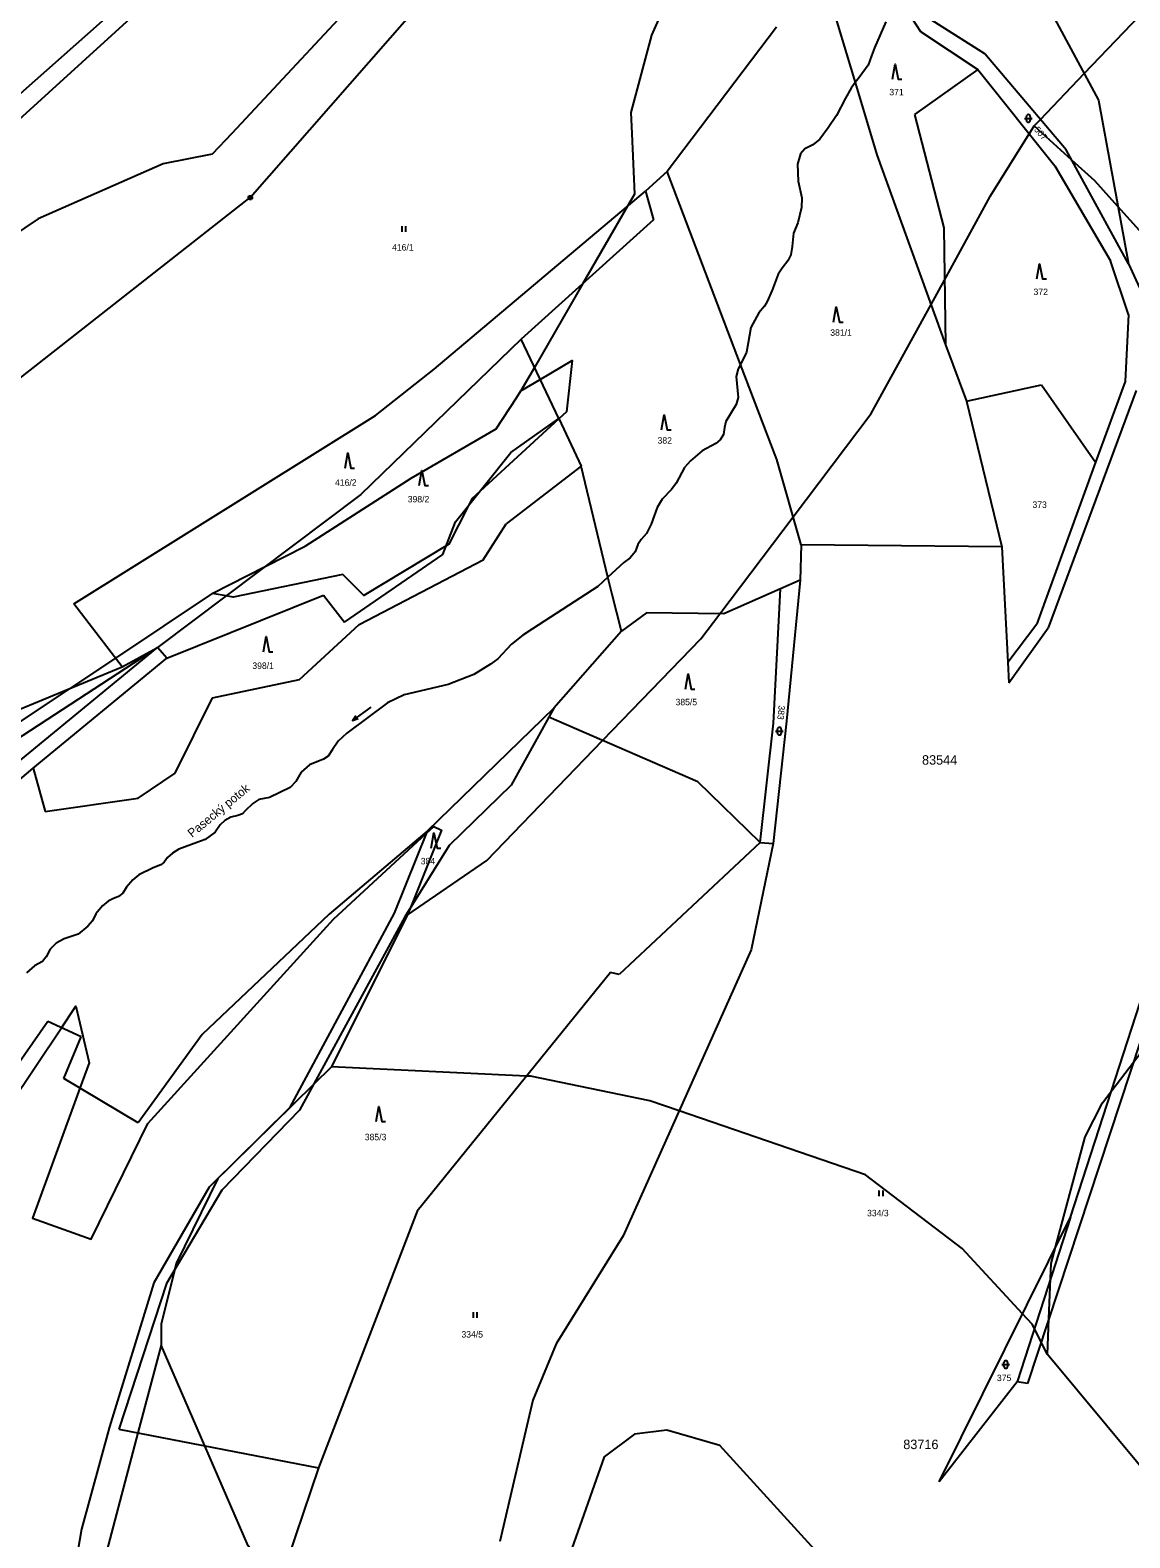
# Model space of a CAD drawing. Extents: x -547623 to -538651, y -1096714 to -1086522.
# Drawn here: x -543383.1 to -543092.7, y -1094370.9 to -1093972.7 of the extents above; entities that cross this region are included whole.
import ezdxf

# ---------------------------------------------------------------- set-up
doc = ezdxf.new("R2010")
doc.units = 0
for name, color, linetype in [('podzemní_provozovana', 7, 'Continuous'), ('Vrstva 1', 7, 'Continuous'), ('Vrstva 25', 7, 'Continuous'), ('Vrstva 33', 7, 'Continuous'), ('Vrstva 50', 7, 'Continuous'), ('Vrstva 52', 7, 'Continuous'), ('Vrstva 53', 7, 'Continuous'), ('Vrstva 83', 7, 'Continuous'), ('Vrstva 86', 7, 'Continuous')]:
    doc.layers.add(name, color=color, linetype=linetype)

msp = doc.modelspace()

# ---------------------------------------------------------------- linework, layer by layer
at = {"layer": 'Vrstva 1'}
for points in [[(-543130.85, -1093935.78), (-543101.03, -1093991.24)], [(-543324.96, -1094016.95), (-543256.67, -1093938.87)], [(-543342.45, -1093951.09), (-543429.08, -1094027.92)], [(-543342.99, -1093957.11), (-543423.32, -1094030.16)], [(-543172.37, -1093962.85), (-543165.25, -1093986.57)], [(-543153.69, -1093964.14), (-543147.99, -1093973.1)], [(-543130.99, -1093979), (-543145.92, -1093969.52)], [(-543186.06, -1093971.89), (-543214.91, -1094010.07)], [(-543147.99, -1093973.1), (-543132.85, -1093983.07)], [(-543109.53, -1094004.3), (-543130.99, -1093979)], [(-543132.85, -1093983.07), (-543149.64, -1093995.02)], [(-543132.85, -1093983.07), (-543112.51, -1094008.53)], [(-543165.25, -1093986.57), (-543159.53, -1094005.64)], [(-543101.03, -1093991.24), (-543093.09, -1094034.45)], [(-543149.64, -1093995.02), (-543141.89, -1094024.94)], [(-543159.53, -1094005.64), (-543141.38, -1094055.8)], [(-543093.09, -1094034.45), (-543109.53, -1094004.3)], [(-543214.91, -1094010.07), (-543220.59, -1094015.21)], [(-543195.53, -1094060.99), (-543214.91, -1094010.07)], [(-543112.51, -1094008.53), (-543097.82, -1094033.61)], [(-543428.09, -1094097.79), (-543324.96, -1094016.95)], [(-543276.45, -1094062.24), (-543220.59, -1094015.21)], [(-543220.59, -1094015.21), (-543218.48, -1094022.85)], [(-543218.48, -1094022.85), (-543253.45, -1094054.33)], [(-543141.89, -1094024.94), (-543141.38, -1094055.8)], [(-543093.1, -1094047.83), (-543097.82, -1094033.61)], [(-543093.09, -1094034.45), (-543086.68, -1094048.41)], [(-543093.1, -1094047.83), (-543093.96, -1094065.51)], [(-543253.45, -1094054.33), (-543295.8, -1094095.35)], [(-543243.51, -1094075.29), (-543253.45, -1094054.33)], [(-543141.38, -1094055.8), (-543135.87, -1094070.67)], [(-543185.96, -1094086.15), (-543195.53, -1094060.99)], [(-543291.88, -1094074.5), (-543276.45, -1094062.24)], [(-543093.96, -1094065.51), (-543101.77, -1094086.85)], [(-543135.87, -1094070.67), (-543116.06, -1094066.36)], [(-543116.06, -1094066.36), (-543101.77, -1094086.85)], [(-543091.07, -1094067.9), (-543114.32, -1094130.54)], [(-543135.87, -1094070.67), (-543126.5, -1094109.2)], [(-543371.53, -1094124.21), (-543291.88, -1094074.5)], [(-543256.14, -1094084.3), (-543243.51, -1094075.29)], [(-543243.51, -1094075.29), (-543237.62, -1094087.83)], [(-543270.78, -1094102.55), (-543256.14, -1094084.3)], [(-543237.62, -1094087.83), (-543257.44, -1094103.13)], [(-543230.54, -1094117.2), (-543237.62, -1094087.83)], [(-543179.49, -1094108.61), (-543185.96, -1094086.15)], [(-543101.77, -1094086.85), (-543117.29, -1094129.55)], [(-543295.8, -1094095.35), (-543349.43, -1094135.79)], [(-543274.09, -1094111.22), (-543270.78, -1094102.55)], [(-543263.44, -1094112.59), (-543257.44, -1094103.13)], [(-543179.49, -1094108.61), (-543179.76, -1094117.95)], [(-543126.5, -1094109.2), (-543179.49, -1094108.61)], [(-543126.5, -1094109.2), (-543124.97, -1094139.63)], [(-543300.07, -1094129.11), (-543274.09, -1094111.22)], [(-543296.23, -1094129.68), (-543263.44, -1094112.59)], [(-543229.44, -1094121.74), (-543230.54, -1094117.2)], [(-543226.93, -1094131.42), (-543229.44, -1094121.74)], [(-543184.94, -1094120.23), (-543199.97, -1094126.84)], [(-543186.81, -1094155.76), (-543184.94, -1094120.23)], [(-543179.76, -1094117.95), (-543184.94, -1094120.23)], [(-543179.76, -1094117.95), (-543183.41, -1094155.19)], [(-543358.82, -1094140.86), (-543371.53, -1094124.21)], [(-543346.99, -1094138.62), (-543305.6, -1094121.98)], [(-543305.6, -1094121.98), (-543300.07, -1094129.11)], [(-543311.99, -1094144.25), (-543296.23, -1094129.68)], [(-543220.31, -1094126.63), (-543226.93, -1094131.42)], [(-543199.97, -1094126.84), (-543220.31, -1094126.63)], [(-543124.97, -1094139.63), (-543117.29, -1094129.55)], [(-543226.93, -1094131.42), (-543244.83, -1094151.75)], [(-543124.69, -1094145.1), (-543114.32, -1094130.54)], [(-543472.68, -1094216.11), (-543349.43, -1094135.79)], [(-543389.52, -1094168.65), (-543349.43, -1094135.79)], [(-543358.82, -1094140.86), (-543349.43, -1094135.79)], [(-543346.99, -1094138.62), (-543349.43, -1094135.79)], [(-543408.24, -1094161.31), (-543358.82, -1094140.86)], [(-543382.27, -1094167.66), (-543346.99, -1094138.62)], [(-543124.97, -1094139.63), (-543124.69, -1094145.1)], [(-543334.95, -1094149.07), (-543311.99, -1094144.25)], [(-543344.75, -1094168.91), (-543334.95, -1094149.07)], [(-543244.83, -1094151.75), (-543278.27, -1094184.26)], [(-543244.83, -1094151.75), (-543246.17, -1094154.18)], [(-543246.17, -1094154.18), (-543256.04, -1094172.09)], [(-543206.81, -1094171.22), (-543246.17, -1094154.18)], [(-543190.32, -1094187.29), (-543186.81, -1094155.76)], [(-543183.41, -1094155.19), (-543186.88, -1094187.54)], [(-543388.21, -1094172.62), (-543382.27, -1094167.66)], [(-543382.27, -1094167.66), (-543379.13, -1094179.11)], [(-543354.6, -1094175.52), (-543344.75, -1094168.91)], [(-543256.04, -1094172.09), (-543272.42, -1094188.09)], [(-543190.32, -1094187.29), (-543206.81, -1094171.22)], [(-543379.13, -1094179.11), (-543354.6, -1094175.52)], [(-543278.27, -1094184.26), (-543304.11, -1094206.21)], [(-543278.27, -1094184.26), (-543287, -1094205.89)], [(-543272.42, -1094188.09), (-543284.14, -1094206.87)], [(-543190.32, -1094187.29), (-543227.55, -1094222.12)], [(-543186.88, -1094187.54), (-543192.68, -1094215.59)], [(-543190.32, -1094187.29), (-543186.88, -1094187.54)], [(-543073.66, -1094190.24), (-543119.72, -1094330.12)], [(-543108.39, -1094286.21), (-543077.13, -1094189.91)], [(-543304.11, -1094206.21), (-543337.63, -1094237.98)], [(-543287, -1094205.89), (-543314.6, -1094257.37)], [(-543284.14, -1094206.87), (-543311.94, -1094257.95)], [(-543192.68, -1094215.59), (-543226.54, -1094291.12)], [(-543229.84, -1094221.6), (-543280.94, -1094284.68)], [(-543227.55, -1094222.12), (-543229.84, -1094221.6)], [(-543378.41, -1094234.58), (-543393.29, -1094255.78)], [(-543369.6, -1094238.61), (-543378.41, -1094234.58)], [(-543374.21, -1094249.59), (-543369.6, -1094238.61)], [(-543337.63, -1094237.98), (-543354.59, -1094261.28)], [(-543354.59, -1094261.28), (-543374.21, -1094249.59)], [(-543314.6, -1094257.37), (-543335.8, -1094278.28)], [(-543311.94, -1094257.95), (-543332.43, -1094279.11)], [(-543335.8, -1094278.28), (-543350.39, -1094303.59)], [(-543332.43, -1094279.11), (-543347.1, -1094303.72)], [(-543280.94, -1094284.68), (-543306.92, -1094352.42)], [(-543143.07, -1094356.11), (-543108.39, -1094286.21)], [(-543108.39, -1094286.21), (-543122.51, -1094329.69)], [(-543226.54, -1094291.12), (-543244.19, -1094319.69)], [(-543350.39, -1094303.59), (-543362.13, -1094341.56)], [(-543347.1, -1094303.72), (-543359.64, -1094342.18)], [(-543244.19, -1094319.69), (-543250.34, -1094334.59)], [(-543122.51, -1094329.69), (-543143.07, -1094356.11)], [(-543119.72, -1094330.12), (-543122.51, -1094329.69)], [(-543250.34, -1094334.59), (-543259.03, -1094371.87)], [(-543362.13, -1094341.56), (-543369.53, -1094368.64)], [(-543359.64, -1094342.18), (-543306.92, -1094352.42)], [(-543306.92, -1094352.42), (-543321.13, -1094394.35)], [(-543369.53, -1094368.64), (-543376.25, -1094407.69)]]:
    msp.add_lwpolyline(points, dxfattribs=at)
at = {"layer": 'Vrstva 25'}
for p, q in [((-543120.53, -1093996.02), (-543118.53, -1093996.02)), ((-543120.03, -1093996.52), (-543120.03, -1093995.52)), ((-543119.03, -1093995.52), (-543119.03, -1093996.52)), ((-543284.9, -1094026), (-543284.9, -1094024.5)), ((-543283.9, -1094026), (-543283.9, -1094024.5)), ((-543185.78, -1094158.37), (-543185.78, -1094157.37)), ((-543184.78, -1094157.37), (-543184.78, -1094158.37)), ((-543186.28, -1094157.87), (-543184.28, -1094157.87)), ((-543158.91, -1094280.68), (-543158.91, -1094279.18)), ((-543157.91, -1094280.68), (-543157.91, -1094279.18)), ((-543266.03, -1094312.77), (-543266.03, -1094311.27)), ((-543265.03, -1094312.77), (-543265.03, -1094311.27)), ((-543126, -1094325.64), (-543126, -1094324.64)), ((-543125, -1094324.64), (-543125, -1094325.64)), ((-543126.5, -1094325.14), (-543124.5, -1094325.14))]:
    msp.add_line(p, q, dxfattribs=at)
for points in [[(-543155.44, -1093985.68), (-543154.74, -1093981.68), (-543153.94, -1093985.68), (-543152.94, -1093985.68)], [(-543117.28, -1094038.42), (-543116.58, -1094034.42), (-543115.78, -1094038.42), (-543114.78, -1094038.42)], [(-543170.94, -1094049.81), (-543170.24, -1094045.81), (-543169.44, -1094049.81), (-543168.44, -1094049.81)], [(-543216.36, -1094078.29), (-543215.66, -1094074.29), (-543214.86, -1094078.29), (-543213.86, -1094078.29)], [(-543299.93, -1094088.39), (-543299.23, -1094084.39), (-543298.43, -1094088.39), (-543297.43, -1094088.39)], [(-543280.37, -1094093.01), (-543279.67, -1094089.01), (-543278.87, -1094093.01), (-543277.87, -1094093.01)], [(-543321.48, -1094136.89), (-543320.78, -1094132.89), (-543319.98, -1094136.89), (-543318.98, -1094136.89)], [(-543210.08, -1094146.76), (-543209.38, -1094142.76), (-543208.58, -1094146.76), (-543207.58, -1094146.76)], [(-543293.11, -1094151.48), (-543297.97, -1094155), (-543296.46, -1094154.53)], [(-543297.97, -1094155), (-543297.05, -1094153.72)], [(-543277.16, -1094188.73), (-543276.46, -1094184.73), (-543275.66, -1094188.73), (-543274.66, -1094188.73)], [(-543291.75, -1094260.95), (-543291.05, -1094256.95), (-543290.25, -1094260.95), (-543289.25, -1094260.95)]]:
    msp.add_lwpolyline(points, dxfattribs=at)
for centre, start, end in [((-543119.53, -1093995.52), 0, 180), ((-543119.53, -1093996.52), 180, 0), ((-543185.28, -1094157.37), 0, 180), ((-543185.28, -1094158.37), 180, 0), ((-543125.5, -1094324.64), 0, 180), ((-543125.5, -1094325.64), 180, 0)]:
    msp.add_arc(centre, 0.5, start, end, dxfattribs=at)
at = {"layer": 'Vrstva 33'}
for points in [[(-543157.15, -1093970.49), (-543160.2, -1093977.4)], [(-543160.2, -1093977.4), (-543160.95, -1093979.51)], [(-543161.79, -1093982), (-543164.21, -1093985.21)], [(-543160.95, -1093979.51), (-543161.79, -1093982)], [(-543164.21, -1093985.21), (-543165.25, -1093986.57)], [(-543166.36, -1093988.01), (-543167.82, -1093990.65)], [(-543165.25, -1093986.57), (-543166.36, -1093988.01)], [(-543167.82, -1093990.65), (-543170.18, -1093995.22)], [(-543170.18, -1093995.22), (-543172.39, -1093998.52)], [(-543174.6, -1094001.54), (-543176.47, -1094003.04)], [(-543172.39, -1093998.52), (-543174.6, -1094001.54)], [(-543179.69, -1094005.38), (-543180.5, -1094008.09)], [(-543178.55, -1094004.06), (-543179.69, -1094005.38)], [(-543176.47, -1094003.04), (-543178.55, -1094004.06)], [(-543180.5, -1094008.09), (-543180.35, -1094012.57)], [(-543180.35, -1094012.57), (-543179.32, -1094016.99)], [(-543179.32, -1094016.99), (-543179.44, -1094019.58)], [(-543179.44, -1094019.58), (-543180.38, -1094023.59)], [(-543180.38, -1094023.59), (-543181.56, -1094026.3)], [(-543181.93, -1094029.88), (-543182.21, -1094032.05)], [(-543181.56, -1094026.3), (-543181.93, -1094029.88)], [(-543183.02, -1094033.61), (-543184.57, -1094035.57)], [(-543182.21, -1094032.05), (-543183.02, -1094033.61)], [(-543185.63, -1094037.13), (-543187.19, -1094041.36)], [(-543184.57, -1094035.57), (-543185.63, -1094037.13)], [(-543187.19, -1094041.36), (-543188.49, -1094044.41)], [(-543189.18, -1094045.59), (-543190.67, -1094047.4)], [(-543188.49, -1094044.41), (-543189.18, -1094045.59)], [(-543190.67, -1094047.4), (-543192.82, -1094051.26)], [(-543192.82, -1094051.26), (-543193.51, -1094055.29)], [(-543193.97, -1094057.78), (-543195.53, -1094060.99)], [(-543193.51, -1094055.29), (-543193.97, -1094057.78)], [(-543195.53, -1094060.99), (-543196.12, -1094062.12)], [(-543196.12, -1094062.12), (-543196.65, -1094064.17)], [(-543196.65, -1094064.17), (-543196.18, -1094069.77)], [(-543196.18, -1094069.77), (-543196.71, -1094071.58)], [(-543196.71, -1094071.58), (-543199.38, -1094076.03)], [(-543199.73, -1094077.68), (-543200.01, -1094079.54)], [(-543199.38, -1094076.03), (-543199.73, -1094077.68)], [(-543202.03, -1094081.85), (-543205.67, -1094083.78)], [(-543200.88, -1094080.88), (-543202.03, -1094081.85)], [(-543200.01, -1094079.54), (-543200.88, -1094080.88)], [(-543205.67, -1094083.78), (-543208.75, -1094086.42)], [(-543210.36, -1094088.19), (-543212.54, -1094092.37)], [(-543208.75, -1094086.42), (-543210.36, -1094088.19)], [(-543212.54, -1094092.37), (-543213.75, -1094094.01)], [(-543216.21, -1094096.6), (-543217.54, -1094098.83)], [(-543213.75, -1094094.01), (-543216.21, -1094096.6)], [(-543217.54, -1094098.83), (-543219.09, -1094103.22)], [(-543220.37, -1094105.65), (-543221.77, -1094107.21)], [(-543219.09, -1094103.22), (-543220.37, -1094105.65)], [(-543222.64, -1094108.54), (-543223.35, -1094110.5)], [(-543221.77, -1094107.21), (-543222.64, -1094108.54)], [(-543226.31, -1094113.27), (-543230.54, -1094117.2)], [(-543224.66, -1094112.12), (-543226.31, -1094113.27)], [(-543223.35, -1094110.5), (-543224.66, -1094112.12)], [(-543230.54, -1094117.2), (-543233.18, -1094119.66)], [(-543233.18, -1094119.66), (-543250.41, -1094130.87)], [(-543252.96, -1094132.52), (-543255.95, -1094134.92)], [(-543250.41, -1094130.87), (-543252.96, -1094132.52)], [(-543255.95, -1094134.92), (-543259.62, -1094138.78)], [(-543261.58, -1094140.18), (-543265.97, -1094142.86)], [(-543259.62, -1094138.78), (-543261.58, -1094140.18)], [(-543272.72, -1094145.54), (-543284.32, -1094148.28)], [(-543265.97, -1094142.86), (-543272.72, -1094145.54)], [(-543284.32, -1094148.28), (-543288.74, -1094150.39)], [(-543288.74, -1094150.39), (-543299.5, -1094158.36)], [(-543301.77, -1094160.5), (-543303.26, -1094162.68)], [(-543299.5, -1094158.36), (-543301.77, -1094160.5)], [(-543305.66, -1094165.23), (-543309.3, -1094166.76)], [(-543304.41, -1094164.42), (-543305.66, -1094165.23)], [(-543303.26, -1094162.68), (-543304.41, -1094164.42)], [(-543311.53, -1094168.66), (-543312.9, -1094171.15)], [(-543309.3, -1094166.76), (-543311.53, -1094168.66)], [(-543314.45, -1094172.76), (-543317.13, -1094174.1)], [(-543312.9, -1094171.15), (-543314.45, -1094172.76)], [(-543324.31, -1094176.94), (-543326.34, -1094178.86)], [(-543322.7, -1094175.94), (-543324.31, -1094176.94)], [(-543319.87, -1094175.35), (-543322.7, -1094175.94)], [(-543317.13, -1094174.1), (-543319.87, -1094175.35)], [(-543331.65, -1094181.48), (-543332.87, -1094182.6)], [(-543330.13, -1094180.58), (-543331.65, -1094181.48)], [(-543328.26, -1094180.17), (-543330.13, -1094180.58)], [(-543327.05, -1094179.67), (-543328.26, -1094180.17)], [(-543326.34, -1094178.86), (-543327.05, -1094179.67)], [(-543334.27, -1094184.53), (-543336.85, -1094186.46)], [(-543332.87, -1094182.6), (-543334.27, -1094184.53)], [(-543343.78, -1094189.04), (-543345.46, -1094190.07)], [(-543338.84, -1094187.14), (-543343.78, -1094189.04)], [(-543336.85, -1094186.46), (-543338.84, -1094187.14)], [(-543348.57, -1094193.18), (-543350.59, -1094193.99)], [(-543347.66, -1094192.46), (-543348.57, -1094193.18)], [(-543346.79, -1094191.22), (-543347.66, -1094192.46)], [(-543345.46, -1094190.07), (-543346.79, -1094191.22)], [(-543356, -1094197.1), (-543357.62, -1094199.06)], [(-543354.38, -1094195.82), (-543356, -1094197.1)], [(-543350.59, -1094193.99), (-543354.38, -1094195.82)], [(-543358.64, -1094200.68), (-543359.73, -1094201.55)], [(-543357.62, -1094199.06), (-543358.64, -1094200.68)], [(-543363.99, -1094203.95), (-543365.76, -1094206.09)], [(-543362.47, -1094202.73), (-543363.99, -1094203.95)], [(-543361.29, -1094202.17), (-543362.47, -1094202.73)], [(-543359.73, -1094201.55), (-543361.29, -1094202.17)], [(-543367.82, -1094209.33), (-543370.43, -1094211.45)], [(-543366.64, -1094207.93), (-543367.82, -1094209.33)], [(-543365.76, -1094206.09), (-543366.64, -1094207.93)], [(-543374.13, -1094212.72), (-543376.18, -1094213.84)], [(-543370.43, -1094211.45), (-543374.13, -1094212.72)], [(-543377.8, -1094215.44), (-543378.83, -1094217.43)], [(-543376.18, -1094213.84), (-543377.8, -1094215.44)], [(-543381.97, -1094219.8), (-543384.02, -1094221.67)], [(-543379.86, -1094218.71), (-543381.97, -1094219.8)], [(-543378.83, -1094217.43), (-543379.86, -1094218.71)]]:
    msp.add_lwpolyline(points, dxfattribs=at)
at = {"layer": 'Vrstva 52'}
for points in [[(-542999, -1093745), (-543036, -1093757), (-543077, -1093785), (-543112, -1093821), (-543178, -1093897.5), (-543199, -1093929), (-543219, -1093974), (-543224.5, -1093994.5), (-543224.24, -1094000), (-543223.5, -1094016), (-543225.36, -1094019.23), (-543237.15, -1094039.65), (-543249.91, -1094061.79), (-543253.5, -1094068)], [(-543118, -1093998), (-543116.34, -1093996.27), (-543104.82, -1093984.2), (-543075.5, -1093953.5), (-543056.38, -1093931.53), (-543042, -1093915), (-543011, -1093872), (-543007.55, -1093864.07), (-543006.28, -1093861.15), (-543004.33, -1093856.66), (-542981, -1093803), (-542975.5, -1093780.5), (-542980.5, -1093762.5), (-542982.71, -1093760.41), (-542999, -1093745)], [(-543272.5, -1093938.5), (-543329.87, -1094000), (-543335, -1094005.5), (-543348, -1094008), (-543381, -1094022.5), (-543455, -1094072.5), (-543496, -1094113), (-543550.5, -1094190), (-543573.5, -1094234), (-543602.5, -1094307.5)], [(-543145.22, -1094045.19), (-543141.66, -1094038.7), (-543129.5, -1094016.5), (-543119.28, -1094000.06), (-543119.24, -1094000), (-543118, -1093998)], [(-543114.11, -1094313.07), (-543113.66, -1094302.45), (-543113.5, -1094298.5), (-543112.33, -1094294.16), (-543104.5, -1094265), (-543100, -1094256), (-543097.54, -1094252.8), (-543091.79, -1094245.3), (-543044, -1094183), (-543030.5, -1094145.5), (-543030, -1094132), (-543033.5, -1094111), (-543065.5, -1094053), (-543075.52, -1094041.89), (-543095.87, -1094019.3), (-543102, -1094012.5), (-543108.05, -1094007.02), (-543115.79, -1094000), (-543118, -1093998)], [(-543283.5, -1094206.5), (-543262.5, -1094192), (-543231.93, -1094160.35), (-543206, -1094133.5), (-543200.96, -1094126.83), (-543181.61, -1094101.25), (-543161, -1094074), (-543145.22, -1094045.19)], [(-543253.5, -1094068), (-543248.4, -1094064.98), (-543240, -1094060), (-543241.5, -1094073.5), (-543243.49, -1094075.33), (-543264.31, -1094094.49), (-543266.5, -1094096.5), (-543267.45, -1094098.4), (-543272.5, -1094108.5), (-543273.22, -1094108.93)], [(-543335, -1094121.5), (-543321.02, -1094114.37), (-543310.5, -1094109), (-543282.5, -1094091), (-543260, -1094078), (-543254.71, -1094069.86), (-543253.5, -1094068)], [(-543273.22, -1094108.93), (-543295, -1094122), (-543300.5, -1094116.5), (-543329.5, -1094122.5), (-543331.36, -1094122.16), (-543335, -1094121.5)], [(-543335, -1094121.5), (-543360.58, -1094138.55), (-543372.58, -1094146.55), (-543395, -1094161.5), (-543411.4, -1094176.18), (-543433, -1094195.5)], [(-543419.5, -1094351.5), (-543420, -1094340.5), (-543414, -1094327), (-543413.5, -1094309), (-543402.5, -1094277.5), (-543374.83, -1094236.22), (-543371, -1094230.5), (-543367.5, -1094245.5), (-543369.93, -1094252.14), (-543382.5, -1094286.5), (-543367, -1094292), (-543352, -1094261.5), (-543303, -1094207.5), (-543278.51, -1094184.86), (-543276.5, -1094183), (-543274.5, -1094184), (-543282.77, -1094204.67), (-543283.5, -1094206.5)], [(-543283.5, -1094206.5), (-543303.5, -1094246.5)], [(-543303.5, -1094246.5), (-543308.25, -1094251.17), (-543329.68, -1094272.24), (-543333.5, -1094276), (-543333.51, -1094276.02)], [(-543114.5, -1094322.5), (-543116.13, -1094319.23), (-543117.94, -1094315.62), (-543118.5, -1094314.5), (-543121.06, -1094311.74), (-543137, -1094294.5), (-543162.5, -1094275), (-543211.76, -1094258.15), (-543219.5, -1094255.5), (-543251, -1094249), (-543252, -1094248.95), (-543303.5, -1094246.5)], [(-543333.51, -1094276.02), (-543344.5, -1094298.5), (-543344.87, -1094299.98), (-543348.5, -1094314.5), (-543348.5, -1094320)], [(-543114.5, -1094322.5), (-543114.11, -1094313.07)], [(-543348.5, -1094320), (-543354.61, -1094343.16), (-543372, -1094409), (-543380.5, -1094441.5), (-543373.5, -1094440), (-543355, -1094441.5), (-543351.55, -1094444.8), (-543343, -1094453), (-543328, -1094458), (-543310.36, -1094456.14), (-543314.18, -1094462.67), (-543309.11, -1094462.27), (-543310.42, -1094470.41), (-543313.12, -1094493.8), (-543312.61, -1094499.84), (-543317.01, -1094531.39), (-543317.15, -1094585.68), (-543312.28, -1094605.52), (-543310.9, -1094614.76), (-543306.19, -1094615.53), (-543306, -1094617), (-543306, -1094620.5)], [(-543297.5, -1094400.5), (-543308.5, -1094392.5), (-543317.14, -1094382.59), (-543325.5, -1094373), (-543336.96, -1094346.58), (-543348.5, -1094320)], [(-542965.5, -1094443.5), (-542965.98, -1094443.23), (-543004, -1094421.61), (-543038.5, -1094402), (-543067.5, -1094379), (-543114.5, -1094322.5)], [(-542947, -1094476), (-542951.91, -1094475.35), (-542973.54, -1094472.47), (-543017.68, -1094466.6), (-543056, -1094461.5), (-543087.5, -1094453.5), (-543109, -1094443), (-543127.5, -1094429.5), (-543170.5, -1094380), (-543201, -1094346.5), (-543215, -1094342.5), (-543223.5, -1094343.5), (-543231.5, -1094349.5), (-543246, -1094390.5), (-543259, -1094402), (-543274.61, -1094405.12), (-543276.5, -1094405.5), (-543297.5, -1094400.5)]]:
    msp.add_lwpolyline(points, dxfattribs=at)
at = {"layer": 'Vrstva 83'}
for radius in [0.5, 0.1]:
    msp.add_circle((-543324.96, -1094016.95), radius, dxfattribs=at)

# ---------------------------------------------------------------- texts
at = {"layer": 'podzemní_provozovana'}
for s, p in [('384', (-543279.96, -1094193.03)), ('334/3', (-543162.12, -1094285.99))]:
    msp.add_text(s, height=1.7, dxfattribs=at).set_placement(p)
at = {"layer": 'Vrstva 50'}
msp.add_text('Pasecký potok', height=2.3, rotation=39.4779, dxfattribs=at).set_placement((-543340.32, -1094186.07))
at = {"layer": 'Vrstva 53'}
for s, p in [('83544', (-543147.61, -1094166.71)), ('83716', (-543152.56, -1094347.48))]:
    msp.add_text(s, height=2.5, dxfattribs=at).set_placement(p)
at = {"layer": 'Vrstva 86'}
for s, p in [('371', (-543156.24, -1093989.92)), ('416/1', (-543287.53, -1094030.92)), ('372', (-543118.16, -1094042.67)), ('381/1', (-543171.83, -1094053.43)), ('382', (-543217.43, -1094081.92)), ('416/2', (-543302.58, -1094093.04)), ('398/2', (-543283.39, -1094097.44)), ('373', (-543118.46, -1094098.89)), ('398/1', (-543324.41, -1094141.42)), ('385/5', (-543212.68, -1094151.02)), ('385/3', (-543294.73, -1094265.91)), ('334/5', (-543269.21, -1094318.02)), ('375', (-543127.83, -1094329.52))]:
    msp.add_text(s, height=1.7, dxfattribs=at).set_placement(p)
for s, rotation, p in [('507', 310.3025, (-543118.14, -1093999.07)), ('383', 264.5978, (-543185.46, -1094150.97))]:
    msp.add_text(s, height=1.7, rotation=rotation, dxfattribs=at).set_placement(p)

doc.saveas('drawing.dxf')
